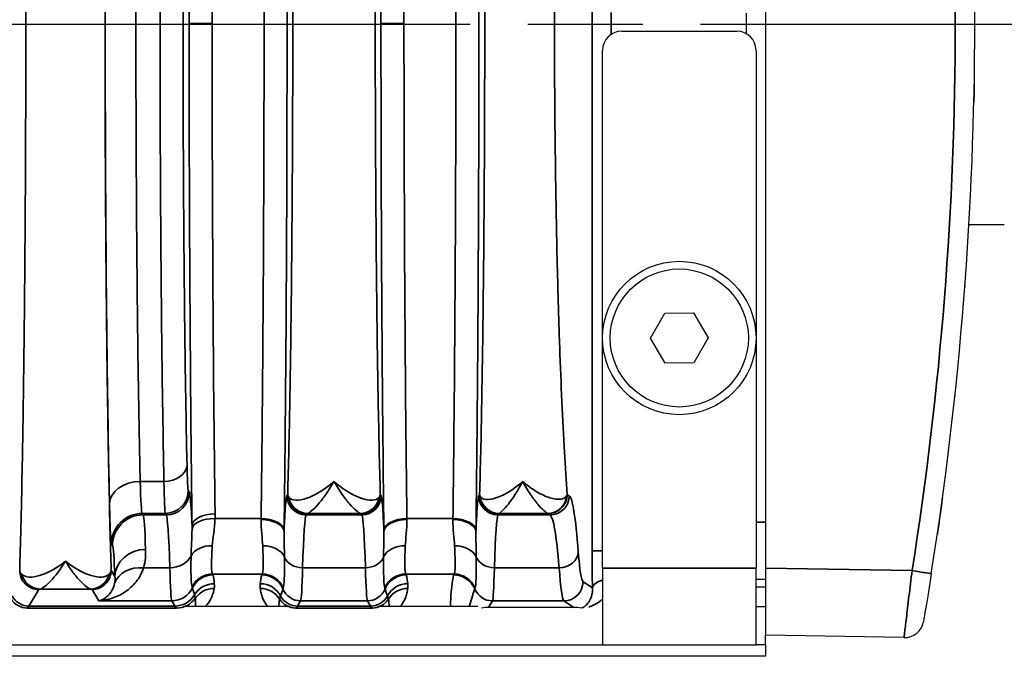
# Model space of a CAD drawing. Header units: millimetres. Extents: x 399 to 6233, y -1870 to 1602.
# Tile 272 of 656: x 3795 to 3821, y 463 to 480. Entities that reach past the tile are written whole.
import ezdxf

# ---------------------------------------------------------------- set-up
doc = ezdxf.new("R2010")
doc.units = ezdxf.units.MM
doc.linetypes.add('AM_ISO08W050', pattern=[18, 12, -1.5, 3, -1.5])
for name, color, linetype, lineweight in [('AM_7', 4, 'AM_ISO08W050', 25), ('可見 (ISO)', 7, 'Continuous', 25), ('窄部可見 (ISO)', 7, 'Continuous', 35)]:
    doc.layers.add(name, color=color, linetype=linetype, lineweight=lineweight)
doc.layers.add('S40', color=7, linetype='Continuous')

# ---------------------------------------------------------------- blocks, each defined once
blk = doc.blocks.new('S40-下視-02')
at = {"layer": '可見 (ISO)'}
for p, q in [((56.5, 14.2), (56.5, -14.2)), ((56, -0.267), (56, 0.267)), ((52.75, -0.2), (55.75, -0.2)), ((52.25, -14.2), (52.25, -0.7)), ((56.25, -0.7), (56.25, -14.2)), ((62.72, -5.25), (61.799, -5.25)), ((61.719, -6.5), (61.72, -6.5)), ((61.72, -6.5), (61.72, -6.482)), ((53.499, -8.207), (53.869, -7.553)), ((53.869, -7.553), (54.619, -7.547)), ((54.619, -7.547), (55.001, -8.193)), ((53.881, -8.853), (53.499, -8.207)), ((55.001, -8.193), (54.631, -8.847)), ((54.631, -8.847), (53.881, -8.853)), ((49.089, -10.5), (49.089, -10.5)), ((50.5, -12.187), (50.5, -12.187)), ((52.25, -14.2), (52.25, -16.2)), ((56.25, -16.2), (56.25, -14.2)), ((56.5, -14.2), (56.5, -15.95)), ((51.142, -14.5), (51.142, -14.5)), ((56.5, -14.5), (56.25, -14.5)), ((39.48, -14.75), (39.48, -14.75)), ((39.9, -14.75), (39.9, -14.75)), ((40.991, -14.75), (40.991, -14.75)), ((44.41, -14.75), (44.41, -14.75)), ((46.09, -14.75), (46.09, -14.75)), ((49.41, -14.75), (49.41, -14.75)), ((51.163, -14.7), (51.163, -14.7)), ((56.5, -14.7), (56.25, -14.7)), ((44.05, -15.2), (41.37, -15.2)), ((49, -15.2), (46.45, -15.2)), ((51.5, -15.226), (49.277, -15.226)), ((56.25, -15.2), (56.5, -15.2)), ((60.109, -16.013), (56.5, -15.95)), ((56.5, -16.2), (56.5, -15.95)), ((-52.25, -16.2), (52.25, -16.2)), ((52.25, -16.2), (56.25, -16.2)), ((56.5, -16.2), (56.25, -16.2)), ((56.5, -16.2), (56.5, -16.5)), ((56.5, -16.5), (-56.5, -16.5))]:
    blk.add_line(p, q, dxfattribs=at)
for radius in [2, 1.8]:
    blk.add_circle((54.25, -8.2), radius, dxfattribs=at)
for centre, start, end in [((52.75, -0.7), 90, 180), ((55.75, -0.7), 0, 90), ((60.118, -15.513), 269, 350.1847)]:
    blk.add_arc(centre, 0.5, start, end, dxfattribs=at)
for centre, major_axis, ratio, start_param, end_param in [((-29.523, 0), (0, -91.486), 0.999849, 1.413344, 1.728248), ((48.778, -15.56), (0.703, 0.26), 0.296942, 0.676409, 0.994822), ((52.75, -15.56), (1.346, -0.312), 0.087373, 2.464941, 2.780905)]:
    blk.add_ellipse(centre, major_axis=major_axis, ratio=ratio, start_param=start_param, end_param=end_param, dxfattribs=at)
for points in [[(61.939, -1.392), (61.936, -1.615), (61.932, -1.836), (61.927, -2.053)], [(51.72, -15.243), (51.719, -15.243), (51.718, -15.243), (51.718, -15.243)]]:
    blk.add_open_spline(points, degree=3, dxfattribs=at)
for points, knots in [([(61.693, -6.85), (61.693, -6.851), (61.693, -6.851), (61.693, -6.852), (61.693, -6.853), (61.693, -6.857), (61.693, -6.859), (61.692, -6.868), (61.692, -6.872), (61.691, -6.876), (61.691, -6.877), (61.691, -6.877)], [0, 0, 0, 0, 0.00097656, 0.00097656, 0.00488283, 0.00488283, 0.01269545, 0.01269545, 0.04395329, 0.04395329, 0.05714808, 0.05714808, 0.05714808, 0.05714808]), ([(61.434, -9.708), (61.434, -9.708), (61.433, -9.708), (61.433, -9.709), (61.433, -9.71), (61.433, -9.712), (61.433, -9.713), (61.433, -9.715)], [0.02997514, 0.02997514, 0.02997514, 0.02997514, 0.03261946, 0.03261946, 0.04097847, 0.04097847, 0.04707143, 0.04707143, 0.04707143, 0.04707143]), ([(61.423, -9.809), (61.423, -9.809), (61.423, -9.809), (61.423, -9.81), (61.423, -9.811), (61.422, -9.813), (61.422, -9.814), (61.422, -9.815)], [0.02995296, 0.02995296, 0.02995296, 0.02995296, 0.03266965, 0.03266965, 0.04118502, 0.04118502, 0.04704465, 0.04704465, 0.04704465, 0.04704465]), ([(61.111, -12.365), (61.071, -12.654), (61.03, -12.948), (60.984, -13.26), (60.979, -13.292), (60.975, -13.324)], [0, 0, 0, 0, 0.08760995, 0.08760995, 0.09772978, 0.09772978, 0.09772978, 0.09772978]), ([(60.818, -14.345), (60.792, -14.51), (60.766, -14.673), (60.741, -14.823), (60.717, -14.973), (60.693, -15.112), (60.674, -15.228), (60.664, -15.287), (60.655, -15.34), (60.647, -15.386), (60.639, -15.431), (60.633, -15.47), (60.627, -15.502), (60.616, -15.565), (60.611, -15.598), (60.611, -15.598)], [0, 0, 0, 0, 0.000496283, 0.000496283, 0.000496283, 0.000992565, 0.000992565, 0.000992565, 0.001242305, 0.001242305, 0.001242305, 0.001488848, 0.001488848, 0.001488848, 0.00198513, 0.00198513, 0.00198513, 0.00198513])]:
    blk.add_open_spline(points, degree=3, knots=knots, dxfattribs=at)
at = {"layer": '窄部可見 (ISO)'}
for p, q in [((51.975, -13.747), (51.975, 13.747)), ((52.474, 0.283), (52.474, -0.283)), ((42.073, 0), (41.474, 0)), ((47.073, 0), (46.474, 0)), ((40.199, -11.942), (40.819, -11.942)), ((41.452, -12.174), (41.476, -12.214)), ((44.024, -12.314), (44.043, -12.283)), ((46.457, -12.283), (46.476, -12.314)), ((49.024, -12.314), (49.045, -12.279)), ((51.329, -12.278), (51.382, -12.314)), ((40.852, -12.773), (40.251, -12.773)), ((40.251, -12.773), (40.275, -12.814)), ((40.275, -12.814), (40.876, -12.814)), ((40.876, -12.814), (40.852, -12.773)), ((44.543, -12.783), (44.524, -12.814)), ((44.524, -12.814), (45.976, -12.814)), ((45.936, -12.773), (44.564, -12.773)), ((45.976, -12.814), (45.957, -12.783)), ((49.545, -12.779), (49.524, -12.814)), ((49.524, -12.814), (50.883, -12.814)), ((50.819, -12.773), (49.554, -12.773)), ((50.883, -12.814), (50.829, -12.778)), ((42.148, -12.909), (43.349, -12.909)), ((47.151, -12.909), (48.349, -12.909)), ((56.25, -13), (56.5, -13)), ((39.475, -13.613), (39.451, -13.573)), ((52.25, -13.747), (51.975, -13.747)), ((39.442, -14.26), (39.54, -14.422)), ((40.971, -14.192), (40.289, -14.192)), ((43.377, -14.355), (42.088, -14.355)), ((46.07, -14.192), (44.43, -14.192)), ((48.377, -14.355), (47.123, -14.355)), ((51.118, -14.192), (49.43, -14.192)), ((52.25, -14.2), (56.25, -14.2)), ((56.5, -14.2), (60.316, -14.267)), ((51.741, -14.555), (51.988, -14.719)), ((37.557, -14.759), (37.299, -15.19)), ((38.907, -14.747), (37.593, -14.747)), ((39.119, -15.054), (38.943, -14.759)), ((41.02, -15.054), (39.119, -15.054)), ((41.101, -15.19), (41.02, -15.054)), ((44.381, -15.054), (44.299, -15.19)), ((46.119, -15.054), (44.381, -15.054)), ((46.201, -15.19), (46.119, -15.054)), ((49.381, -15.054), (49.277, -15.226)), ((51.242, -15.054), (49.381, -15.054)), ((51.5, -15.226), (51.242, -15.054)), ((37.256, -15.241), (37.252, -15.243)), ((41.144, -15.241), (37.256, -15.241)), ((37.299, -15.19), (41.101, -15.19)), ((41.148, -15.243), (41.144, -15.241)), ((44.256, -15.241), (44.252, -15.243)), ((46.244, -15.241), (44.256, -15.241)), ((44.299, -15.19), (46.201, -15.19)), ((46.248, -15.243), (46.244, -15.241))]:
    blk.add_line(p, q, dxfattribs=at)
for centre, major_axis, ratio, start_param, end_param in [((47.61, 0), (0, 25), 0.02145, 1.028185, 1.570796), ((42.61, 0), (0, 25), 0.02145, 1.033962, 1.570796), ((42.61, 0), (0, 25), 0.02145, 1.570796, 2.107631), ((47.61, 0), (0, 25), 0.02145, 1.570796, 2.113408), ((61.495, -6.821), (0.199, -0.015), 0.994059, 0, 0.038106), ((40.819, -11.509), (0.6, 0.013), 0.722333, 4.696582, 6.252897), ((40.199, -12.52), (-0.8, -0.018), 0.722333, 4.696582, 6.252897), ((40.254, -9.774), (0, -3.002), 0.026524, 5.519892, 6.248317), ((40.852, -12.174), (0.515, 0.309), 0.999172, 4.17245, 5.742515), ((40.876, -12.214), (0.515, 0.309), 0.999172, 4.17245, 5.742515), ((44.524, -12.314), (-0.429, 0.257), 0.999172, 0.54067, 2.110736), ((45.976, -12.314), (0.429, 0.257), 0.999172, 4.17245, 5.742515), ((49.524, -12.314), (-0.429, 0.257), 0.999172, 0.54067, 2.110736), ((50.883, -12.314), (0.277, 0.416), 0.998023, 3.730274, 5.299244), ((44.564, -12.274), (0.117, -0.486), 0.989056, 4.648351, 6.04438), ((45.936, -12.274), (-0.117, -0.486), 0.989056, 0.238805, 1.634834), ((49.554, -12.274), (0.172, -0.469), 0.994895, 4.468106, 5.930072), ((50.819, -12.274), (-0.144, -0.479), 0.99273, 0.294178, 1.770458), ((40.251, -13.573), (-0.686, -0.412), 0.999172, 4.17245, 5.742515), ((40.275, -13.613), (-0.686, -0.412), 0.999172, 4.17245, 5.742515), ((40.278, -19.223), (0.008, -6.414), 0.020853, 2.604411, 3.102885), ((40.87, -20.812), (0, 8.003), 0.022512, 5.68634, 6.248297), ((42.149, -13.092), (-0.6, -0.007), 0.511389, 4.706014, 6.258813), ((44.53, -20.812), (0, 8.003), 0.022251, 0.034889, 0.596848), ((45.97, -20.812), (0, 8.003), 0.022251, 5.686337, 6.248296), ((49.53, -20.812), (0, 8.003), 0.022251, 0.034889, 0.596848), ((51.547, -12.78), (-2.002, 0), 0.034899, 6.188683, 6.262618), ((48.823, -12.781), (2.009, 0), 0.034899, 0.052053, 0.11526), ((50.867, -20.809), (0, 8), 0.055683, 5.686209, 6.248279), ((42.148, -13.219), (-0.6, 0.017), 0.516223, 4.726998, 6.223647), ((43.349, -13.219), (0.6, -0.008), 0.516344, 0.024457, 1.577318), ((43.301, -11.751), (-0.008, -2.508), 0.023353, 1.078713, 1.090795), ((43.349, -13.251), (0.6, -0.008), 0.525274, 0.024614, 1.577589), ((47.151, -13.219), (-0.6, -0.008), 0.516344, 4.705867, 6.258728), ((47.151, -13.251), (-0.6, -0.008), 0.525274, 4.705596, 6.258572), ((47.199, -11.751), (-0.008, 2.508), 0.023353, 2.050799, 2.06288), ((48.349, -13.219), (0.6, -0.008), 0.516344, 0.024457, 1.577318), ((48.301, -11.751), (-0.008, -2.509), 0.023353, 1.078708, 1.090789), ((48.349, -13.251), (0.6, -0.008), 0.525274, 0.024614, 1.577589), ((43.901, -11.829), (-0.008, -3.01), 0.019461, 1.078668, 1.090769), ((46.599, -11.829), (-0.008, 3.01), 0.019461, 2.050824, 2.062925), ((48.901, -11.829), (-0.008, -3.01), 0.019461, 1.078671, 1.090772), ((39.478, -19.382), (-0.008, 5.773), 0.02317, 5.745997, 6.244471), ((40.34, -14.422), (-0.799, -0.032), 0.886923, 4.676703, 6.237832), ((42.078, -14.068), (-0.599, 0.031), 0.751758, 4.750994, 5.926954), ((43.392, -14.069), (0.6, 0.023), 0.752166, 0.306707, 1.54183), ((47.108, -14.069), (-0.6, 0.023), 0.752166, 4.741355, 5.976479), ((48.392, -14.069), (0.6, 0.023), 0.752166, 0.306707, 1.54183), ((51.118, -13.779), (0.499, 0.038), 0.826263, 4.648767, 6.190139), ((51.736, -10.852), (-0.013, 3.705), 0.057031, 2.481299, 3.103343), ((52.06, -13.845), (-0.005, 1.79), 0.047447, 1.516063, 2.080912), ((40.971, -13.696), (0.6, 0.018), 0.826915, 4.686911, 5.861859), ((44.43, -13.779), (-0.5, 0.015), 0.826915, 0.361643, 1.596274), ((46.07, -13.779), (0.5, 0.015), 0.826915, 4.686911, 5.921542), ((49.43, -13.779), (-0.5, 0.015), 0.826915, 0.361643, 1.596274), ((37.593, -14.247), (0.093, -0.491), 0.982985, 4.763266, 6.092027), ((38.907, -14.247), (-0.093, -0.491), 0.982985, 0.191158, 1.51992), ((40.289, -14.854), (-0.77, 0.217), 0.816863, 4.938539, 6.229754), ((41.017, -10.94), (0.005, -4.117), 0.020059, 5.623101, 6.245119), ((42.088, -14.954), (-0.462, -0.383), 0.997094, 4.022529, 5.135982), ((32.029, -14.384), (10.07, 0), 0.058758, 0.009209, 0.048451), ((55.044, -14.386), (-11.679, 0), 0.058758, 6.23842, 6.27237), ((43.377, -14.954), (-0.477, 0.364), 0.997266, 4.194851, 5.363923), ((44.383, -10.94), (-0.005, -4.117), 0.020515, 0.038068, 0.660085), ((46.117, -10.94), (0.005, -4.117), 0.020515, 5.6231, 6.245118), ((47.123, -14.954), (-0.477, -0.364), 0.997266, 4.060855, 5.229927), ((35.456, -14.386), (11.679, 0), 0.058758, 0.010815, 0.044766), ((60.044, -14.386), (-11.679, 0), 0.058758, 6.238419, 6.272371), ((48.377, -14.954), (-0.477, 0.364), 0.997266, 4.194851, 5.363923), ((49.383, -10.94), (-0.005, -4.117), 0.020515, 0.038068, 0.660085), ((51.237, -10.94), (0.013, -4.117), 0.051328, 5.622938, 6.244975), ((60.325, -14.267), (0.494, -0.078), 0.002737, 4.695152, 6.283185), ((42.099, -14.977), (-0.593, -0.094), 0.998229, 4.555036, 5.673797), ((42.13, -15.205), (-0.596, -0.067), 0.99825, 4.600326, 5.631261), ((41.255, -13.717), (-0.629, 2.073), 0.310752, 4.177364, 4.295469), ((44.107, -13.867), (0.583, 1.898), 0.300773, 1.934401, 2.061197), ((43.328, -15.205), (-0.594, 0.083), 0.998238, 3.769539, 4.851199), ((43.366, -14.977), (-0.59, 0.11), 0.998212, 3.721475, 4.896388), ((47.134, -14.977), (-0.59, -0.11), 0.998212, 4.52839, 5.703303), ((47.172, -15.205), (-0.594, -0.083), 0.998238, 4.573579, 5.655239), ((46.393, -13.867), (-0.583, 1.898), 0.300773, 4.221988, 4.348784), ((48.366, -14.977), (-0.59, 0.11), 0.998212, 3.721475, 4.896388), ((51.242, -14.555), (0.277, 0.416), 0.998023, 3.730274, 5.299244), ((52.488, -14.719), (-0.5, -0.015), 0.485876, 5.193812, 6.22327), ((41.02, -14.455), (0.515, 0.309), 0.999172, 4.17245, 5.291572), ((37.389, -7.117), (4.172, -7.61), 0.009939, 0.048768, 0.091866), ((-2818.371, -17.46), (2860.258, 0.716), 0.046839, 0.013782, 0.015139), ((42.127, -15.329), (-0.591, 0.105), 0.998218, 4.888081, 5.84797), ((43.326, -15.329), (-0.595, -0.075), 0.998245, 3.58034, 4.5867), ((3171.78, -17.947), (-3128.282, 0.854), 0.045755, 6.266788, 6.268029), ((46.93, -6.929), (-3.014, -7.827), 0.001618, 6.189135, 6.234176), ((44.381, -14.555), (-0.429, 0.257), 0.999172, 0.935442, 2.110736), ((46.119, -14.555), (0.429, 0.257), 0.999172, 4.17245, 5.347743), ((43.57, -6.929), (3.014, -7.827), 0.001618, 0.049009, 0.09405), ((-3081.28, -17.947), (3128.282, 0.854), 0.045755, 0.015157, 0.016397), ((47.174, -15.329), (-0.595, 0.075), 0.998245, 4.838078, 5.844438), ((49.752, -13.935), (-1.006, -2.097), 0.194686, 5.201237, 5.44984), ((51.93, -6.929), (-3.014, -7.827), 0.001618, 6.189135, 6.234176), ((49.381, -14.555), (-0.429, 0.257), 0.999172, 0.935442, 2.110736), ((37.256, -14.741), (-0.277, 0.416), 0.999683, 1.546818, 2.553481), ((37.299, -14.69), (-0.429, 0.257), 0.999172, 1.028727, 2.110736), ((41.101, -14.59), (0.515, 0.309), 0.999172, 4.17245, 5.203713), ((41.144, -14.641), (0.333, 0.499), 0.999683, 3.729704, 4.689829), ((44.531, -14.557), (-0.641, -0.802), 0.399262, 5.585689, 5.888953), ((44.256, -14.741), (-0.277, 0.416), 0.999683, 1.546818, 2.553481), ((44.299, -14.69), (-0.429, 0.257), 0.999172, 1.028727, 2.110736), ((46.201, -14.69), (0.429, 0.257), 0.999172, 4.17245, 5.254458), ((46.244, -14.741), (0.277, 0.416), 0.999683, 3.729704, 4.736367), ((45.969, -14.557), (0.641, -0.802), 0.399262, 0.394232, 0.697496), ((37.227, 84.793), (0, -100.043), 0.020838, 0.01396, 0.034899), ((41.173, 84.793), (0, -100.043), 0.020817, 6.248286, 6.269226), ((44.227, 84.793), (0, -100.043), 0.020838, 0.01396, 0.034899), ((46.273, 84.793), (0, -100.043), 0.020838, 6.248286, 6.269226)]:
    blk.add_ellipse(centre, major_axis=major_axis, ratio=ratio, start_param=start_param, end_param=end_param, dxfattribs=at)
for points, knots in [([(37.058, -14.26), (37.068, -13.913), (37.079, -13.539), (37.089, -13.151), (37.09, -13.088), (37.092, -13.023), (37.093, -12.958), (37.104, -12.494), (37.115, -11.998), (37.125, -11.479), (37.135, -10.961), (37.144, -10.417), (37.152, -9.847), (37.16, -9.278), (37.168, -8.68), (37.175, -8.064), (37.178, -7.803), (37.181, -7.539), (37.183, -7.272), (37.187, -6.908), (37.19, -6.538), (37.193, -6.163), (37.199, -5.512), (37.203, -4.841), (37.207, -4.157), (37.214, -2.787), (37.217, -1.401), (37.217, 0), (37.217, 1.401), (37.214, 2.786), (37.207, 4.157), (37.201, 5.237), (37.193, 6.277), (37.183, 7.272), (37.181, 7.539), (37.178, 7.803), (37.175, 8.064), (37.168, 8.68), (37.16, 9.277), (37.152, 9.847), (37.144, 10.416), (37.135, 10.96), (37.125, 11.479), (37.115, 11.998), (37.104, 12.494), (37.093, 12.958), (37.092, 13.023), (37.09, 13.088), (37.089, 13.151), (37.079, 13.539), (37.068, 13.913), (37.058, 14.26)], [0.026741, 0.026741, 0.026741, 0.026741, 0.0775937, 0.0775937, 0.0775937, 0.0858987, 0.0858987, 0.0858987, 0.1450564, 0.1450564, 0.1450564, 0.2042141, 0.2042141, 0.2042141, 0.2633718, 0.2633718, 0.2633718, 0.2884178, 0.2884178, 0.2884178, 0.3225295, 0.3225295, 0.3225295, 0.3816871, 0.3816871, 0.3816871, 0.5, 0.5, 0.5, 0.6183179, 0.6183179, 0.6183179, 0.7115978, 0.7115978, 0.7115978, 0.7366333, 0.7366333, 0.7366333, 0.795791, 0.795791, 0.795791, 0.8549487, 0.8549487, 0.8549487, 0.9141064, 0.9141064, 0.9141064, 0.9224137, 0.9224137, 0.9224137, 0.9732641, 0.9732641, 0.9732641, 0.9732641]), ([(39.442, 14.26), (39.432, 13.913), (39.421, 13.539), (39.411, 13.151), (39.41, 13.088), (39.408, 13.023), (39.407, 12.958), (39.396, 12.494), (39.385, 11.998), (39.375, 11.479), (39.365, 10.961), (39.356, 10.417), (39.348, 9.847), (39.34, 9.278), (39.332, 8.68), (39.325, 8.064), (39.322, 7.803), (39.319, 7.539), (39.317, 7.272), (39.313, 6.908), (39.31, 6.538), (39.307, 6.163), (39.301, 5.512), (39.297, 4.841), (39.293, 4.157), (39.286, 2.787), (39.283, 1.401), (39.283, 0), (39.283, -1.401), (39.286, -2.786), (39.293, -4.157), (39.299, -5.237), (39.307, -6.277), (39.317, -7.272), (39.319, -7.539), (39.322, -7.803), (39.325, -8.064), (39.332, -8.68), (39.34, -9.277), (39.348, -9.847), (39.356, -10.416), (39.365, -10.96), (39.375, -11.479), (39.385, -11.998), (39.396, -12.494), (39.407, -12.958), (39.408, -13.023), (39.41, -13.088), (39.411, -13.151), (39.421, -13.539), (39.432, -13.913), (39.442, -14.26)], [0.026741, 0.026741, 0.026741, 0.026741, 0.0775937, 0.0775937, 0.0775937, 0.0858987, 0.0858987, 0.0858987, 0.1450564, 0.1450564, 0.1450564, 0.2042141, 0.2042141, 0.2042141, 0.2633718, 0.2633718, 0.2633718, 0.2884178, 0.2884178, 0.2884178, 0.3225295, 0.3225295, 0.3225295, 0.3816871, 0.3816871, 0.3816871, 0.5, 0.5, 0.5, 0.6183179, 0.6183179, 0.6183179, 0.7115978, 0.7115978, 0.7115978, 0.7366333, 0.7366333, 0.7366333, 0.795791, 0.795791, 0.795791, 0.8549487, 0.8549487, 0.8549487, 0.9141064, 0.9141064, 0.9141064, 0.9224137, 0.9224137, 0.9224137, 0.9732641, 0.9732641, 0.9732641, 0.9732641]), ([(60.316, -14.267), (61.065, -9.551), (61.441, -4.775), (61.441, 4.775), (61.065, 9.551), (60.316, 14.267)], [2.9841643, 2.9841643, 2.9841643, 2.9841643, 3.1415927, 3.1415927, 3.299021, 3.299021, 3.299021, 3.299021]), ([(41.474, 0), (41.474, 2.291), (41.48, 4.581), (41.493, 6.789), (41.506, 8.998), (41.525, 11.124), (41.549, 13.092)], [0, 0, 0, 0, 0.2684172, 0.2684172, 0.2684172, 0.5368345, 0.5368345, 0.5368345, 0.5368345]), ([(43.949, 13.219), (43.974, 11.236), (43.994, 9.091), (44.007, 6.861), (44.02, 4.63), (44.026, 2.315), (44.026, 0), (44.026, -2.315), (44.02, -4.63), (44.007, -6.861), (43.994, -9.091), (43.974, -11.236), (43.949, -13.219)], [2.598981, 2.598981, 2.598981, 2.598981, 2.870287, 2.870287, 2.870287, 3.141593, 3.141593, 3.141593, 3.412899, 3.412899, 3.412899, 3.684204, 3.684204, 3.684204, 3.684204]), ([(46.474, 0), (46.474, 2.315), (46.48, 4.63), (46.493, 6.861), (46.506, 9.091), (46.526, 11.236), (46.551, 13.219)], [0, 0, 0, 0, 0.2713059, 0.2713059, 0.2713059, 0.5426118, 0.5426118, 0.5426118, 0.5426118]), ([(48.949, 13.219), (48.974, 11.236), (48.994, 9.091), (49.007, 6.861), (49.02, 4.63), (49.026, 2.315), (49.026, 0), (49.026, -2.315), (49.02, -4.63), (49.007, -6.861), (48.994, -9.091), (48.974, -11.236), (48.949, -13.219)], [2.598981, 2.598981, 2.598981, 2.598981, 2.870287, 2.870287, 2.870287, 3.141593, 3.141593, 3.141593, 3.412899, 3.412899, 3.412899, 3.684204, 3.684204, 3.684204, 3.684204]), ([(43.349, -12.909), (43.375, -10.973), (43.394, -8.878), (43.42, -4.522), (43.427, -2.261), (43.427, 2.261), (43.42, 4.522), (43.394, 8.878), (43.375, 10.973), (43.349, 12.909)], [2.598981, 2.598981, 2.598981, 2.598981, 2.870287, 2.870287, 3.141593, 3.141593, 3.412899, 3.412899, 3.684204, 3.684204, 3.684204, 3.684204]), ([(48.349, -12.909), (48.375, -10.973), (48.394, -8.878), (48.42, -4.522), (48.427, -2.261), (48.427, 2.261), (48.42, 4.522), (48.394, 8.878), (48.375, 10.973), (48.349, 12.909)], [2.598981, 2.598981, 2.598981, 2.598981, 2.870287, 2.870287, 3.141593, 3.141593, 3.412899, 3.412899, 3.684204, 3.684204, 3.684204, 3.684204]), ([(39.399, -12.52), (39.381, -11.714), (39.365, -10.823), (39.352, -9.864), (39.338, -8.905), (39.326, -7.88), (39.316, -6.807), (39.307, -5.735), (39.299, -4.616), (39.294, -3.474), (39.289, -2.332), (39.287, -1.166), (39.287, 0), (39.287, 1.166), (39.289, 2.332), (39.294, 3.474), (39.299, 4.616), (39.307, 5.735), (39.316, 6.807), (39.326, 7.88), (39.338, 8.905), (39.352, 9.864), (39.365, 10.823), (39.381, 11.714), (39.399, 12.52)], [2.334303, 2.334303, 2.334303, 2.334303, 2.536125, 2.536125, 2.536125, 2.737948, 2.737948, 2.737948, 2.93977, 2.93977, 2.93977, 3.141593, 3.141593, 3.141593, 3.343415, 3.343415, 3.343415, 3.545238, 3.545238, 3.545238, 3.74706, 3.74706, 3.74706, 3.948882, 3.948882, 3.948882, 3.948882]), ([(44.043, -12.283), (44.053, -11.914), (44.064, -11.515), (44.073, -11.105), (44.082, -10.709), (44.09, -10.284), (44.098, -9.839), (44.107, -9.387), (44.114, -8.912), (44.121, -8.415), (44.128, -7.918), (44.134, -7.393), (44.14, -6.864), (44.143, -6.602), (44.145, -6.337), (44.148, -6.068), (44.15, -5.795), (44.153, -5.518), (44.155, -5.238), (44.159, -4.683), (44.163, -4.112), (44.166, -3.53), (44.172, -2.366), (44.175, -1.189), (44.175, 0), (44.175, 1.189), (44.172, 2.366), (44.166, 3.53), (44.161, 4.406), (44.155, 5.253), (44.148, 6.068), (44.145, 6.337), (44.143, 6.602), (44.14, 6.864), (44.134, 7.393), (44.128, 7.918), (44.121, 8.415), (44.114, 8.912), (44.107, 9.387), (44.098, 9.839), (44.09, 10.284), (44.082, 10.709), (44.073, 11.105), (44.064, 11.515), (44.053, 11.914), (44.043, 12.283)], [0.0294093, 0.0294093, 0.0294093, 0.0294093, 0.089244, 0.089244, 0.089244, 0.1470574, 0.1470574, 0.1470574, 0.2058814, 0.2058814, 0.2058814, 0.2647055, 0.2647055, 0.2647055, 0.2938656, 0.2938656, 0.2938656, 0.3235296, 0.3235296, 0.3235296, 0.3823536, 0.3823536, 0.3823536, 0.5, 0.5, 0.5, 0.6176498, 0.6176498, 0.6176498, 0.7061501, 0.7061501, 0.7061501, 0.735298, 0.735298, 0.735298, 0.794122, 0.794122, 0.794122, 0.8529461, 0.8529461, 0.8529461, 0.9107639, 0.9107639, 0.9107639, 0.9705942, 0.9705942, 0.9705942, 0.9705942]), ([(46.457, 12.283), (46.447, 11.914), (46.436, 11.515), (46.427, 11.105), (46.418, 10.709), (46.41, 10.284), (46.402, 9.839), (46.393, 9.387), (46.386, 8.912), (46.379, 8.415), (46.372, 7.918), (46.366, 7.393), (46.36, 6.864), (46.357, 6.602), (46.355, 6.337), (46.352, 6.068), (46.35, 5.795), (46.347, 5.518), (46.345, 5.238), (46.341, 4.683), (46.337, 4.112), (46.334, 3.53), (46.328, 2.366), (46.325, 1.189), (46.325, 0), (46.325, -1.189), (46.328, -2.366), (46.334, -3.53), (46.339, -4.406), (46.345, -5.253), (46.352, -6.068), (46.355, -6.337), (46.357, -6.602), (46.36, -6.864), (46.366, -7.393), (46.372, -7.918), (46.379, -8.415), (46.386, -8.912), (46.393, -9.387), (46.402, -9.839), (46.41, -10.284), (46.418, -10.709), (46.427, -11.105), (46.436, -11.515), (46.447, -11.914), (46.457, -12.283)], [0.0294093, 0.0294093, 0.0294093, 0.0294093, 0.089244, 0.089244, 0.089244, 0.1470574, 0.1470574, 0.1470574, 0.2058814, 0.2058814, 0.2058814, 0.2647055, 0.2647055, 0.2647055, 0.2938656, 0.2938656, 0.2938656, 0.3235296, 0.3235296, 0.3235296, 0.3823536, 0.3823536, 0.3823536, 0.5, 0.5, 0.5, 0.6176498, 0.6176498, 0.6176498, 0.7061501, 0.7061501, 0.7061501, 0.735298, 0.735298, 0.735298, 0.794122, 0.794122, 0.794122, 0.8529461, 0.8529461, 0.8529461, 0.9107639, 0.9107639, 0.9107639, 0.9705942, 0.9705942, 0.9705942, 0.9705942]), ([(49.045, -12.279), (49.055, -11.933), (49.065, -11.559), (49.074, -11.174), (49.084, -10.763), (49.093, -10.319), (49.101, -9.854), (49.109, -9.404), (49.117, -8.931), (49.124, -8.436), (49.131, -7.94), (49.137, -7.417), (49.143, -6.888), (49.146, -6.639), (49.148, -6.386), (49.151, -6.13), (49.158, -5.301), (49.164, -4.439), (49.169, -3.546), (49.175, -2.377), (49.178, -1.194), (49.178, 0), (49.178, 1.194), (49.175, 2.376), (49.169, 3.546), (49.164, 4.439), (49.158, 5.301), (49.151, 6.13), (49.148, 6.386), (49.146, 6.638), (49.143, 6.888), (49.137, 7.418), (49.131, 7.94), (49.124, 8.436), (49.117, 8.931), (49.109, 9.404), (49.101, 9.854), (49.093, 10.319), (49.084, 10.763), (49.074, 11.174), (49.065, 11.559), (49.055, 11.933), (49.045, 12.279)], [0.0297443, 0.0297443, 0.0297443, 0.0297443, 0.0865259, 0.0865259, 0.0865259, 0.1473087, 0.1473087, 0.1473087, 0.2060909, 0.2060909, 0.2060909, 0.2648731, 0.2648731, 0.2648731, 0.2926242, 0.2926242, 0.2926242, 0.3824374, 0.3824374, 0.3824374, 0.5, 0.5, 0.5, 0.6175662, 0.6175662, 0.6175662, 0.7073868, 0.7073868, 0.7073868, 0.7351305, 0.7351305, 0.7351305, 0.7939127, 0.7939127, 0.7939127, 0.8526949, 0.8526949, 0.8526949, 0.9134821, 0.9134821, 0.9134821, 0.9702593, 0.9702593, 0.9702593, 0.9702593]), ([(51.329, 12.278), (51.303, 11.932), (51.279, 11.558), (51.257, 11.174), (51.233, 10.763), (51.21, 10.318), (51.189, 9.853), (51.169, 9.403), (51.15, 8.931), (51.132, 8.435), (51.115, 7.94), (51.099, 7.417), (51.084, 6.888), (51.078, 6.638), (51.071, 6.386), (51.065, 6.13), (51.046, 5.301), (51.031, 4.439), (51.019, 3.545), (51.004, 2.377), (50.997, 1.194), (50.997, 0), (50.997, -1.194), (51.004, -2.376), (51.019, -3.545), (51.031, -4.439), (51.046, -5.301), (51.065, -6.13), (51.071, -6.385), (51.078, -6.638), (51.084, -6.888), (51.099, -7.417), (51.115, -7.94), (51.132, -8.435), (51.15, -8.931), (51.169, -9.403), (51.189, -9.853), (51.21, -10.318), (51.233, -10.763), (51.257, -11.174), (51.279, -11.558), (51.303, -11.932), (51.329, -12.278)], [0.0297097, 0.0297097, 0.0297097, 0.0297097, 0.0864602, 0.0864602, 0.0864602, 0.1472827, 0.1472827, 0.1472827, 0.2060692, 0.2060692, 0.2060692, 0.2648557, 0.2648557, 0.2648557, 0.2925923, 0.2925923, 0.2925923, 0.3824288, 0.3824288, 0.3824288, 0.5, 0.5, 0.5, 0.6175748, 0.6175748, 0.6175748, 0.7074188, 0.7074188, 0.7074188, 0.7351479, 0.7351479, 0.7351479, 0.7939344, 0.7939344, 0.7939344, 0.8527209, 0.8527209, 0.8527209, 0.9135479, 0.9135479, 0.9135479, 0.9702939, 0.9702939, 0.9702939, 0.9702939]), ([(40.199, 11.942), (40.181, 11.173), (40.165, 10.323), (40.137, 8.494), (40.126, 7.516), (40.106, 5.47), (40.099, 4.403), (40.089, 2.224), (40.087, 1.112), (40.087, -1.112), (40.089, -2.224), (40.099, -4.403), (40.106, -5.47), (40.126, -7.516), (40.137, -8.494), (40.165, -10.323), (40.181, -11.173), (40.199, -11.942)], [2.334303, 2.334303, 2.334303, 2.334303, 2.536125, 2.536125, 2.737948, 2.737948, 2.93977, 2.93977, 3.141593, 3.141593, 3.343415, 3.343415, 3.545238, 3.545238, 3.74706, 3.74706, 3.948882, 3.948882, 3.948882, 3.948882]), ([(40.819, -11.942), (40.803, -11.173), (40.788, -10.323), (40.775, -9.409), (40.762, -8.494), (40.751, -7.516), (40.743, -6.493), (40.734, -5.47), (40.727, -4.403), (40.723, -3.314), (40.718, -2.224), (40.716, -1.112), (40.716, 0), (40.716, 1.112), (40.718, 2.224), (40.723, 3.314), (40.727, 4.403), (40.734, 5.47), (40.743, 6.493), (40.751, 7.516), (40.762, 8.494), (40.775, 9.409), (40.788, 10.323), (40.803, 11.173), (40.819, 11.942)], [2.334303, 2.334303, 2.334303, 2.334303, 2.536125, 2.536125, 2.536125, 2.737948, 2.737948, 2.737948, 2.93977, 2.93977, 2.93977, 3.141593, 3.141593, 3.141593, 3.343415, 3.343415, 3.343415, 3.545238, 3.545238, 3.545238, 3.74706, 3.74706, 3.74706, 3.948882, 3.948882, 3.948882, 3.948882]), ([(41.419, 11.509), (41.402, 10.768), (41.388, 9.949), (41.362, 8.186), (41.351, 7.243), (41.334, 5.272), (41.327, 4.244), (41.318, 2.144), (41.316, 1.072), (41.316, -1.072), (41.318, -2.144), (41.327, -4.244), (41.334, -5.272), (41.351, -7.243), (41.362, -8.186), (41.388, -9.949), (41.402, -10.768), (41.419, -11.509)], [2.334303, 2.334303, 2.334303, 2.334303, 2.536125, 2.536125, 2.737948, 2.737948, 2.93977, 2.93977, 3.141593, 3.141593, 3.343415, 3.343415, 3.545238, 3.545238, 3.74706, 3.74706, 3.948882, 3.948882, 3.948882, 3.948882]), ([(41.549, -13.092), (41.525, -11.124), (41.506, -8.998), (41.493, -6.789), (41.48, -4.581), (41.474, -2.291), (41.474, 0)], [5.7463508, 5.7463508, 5.7463508, 5.7463508, 6.0147681, 6.0147681, 6.0147681, 6.2831853, 6.2831853, 6.2831853, 6.2831853]), ([(46.551, -13.219), (46.526, -11.236), (46.506, -9.091), (46.493, -6.861), (46.48, -4.63), (46.474, -2.315), (46.474, 0)], [5.7405735, 5.7405735, 5.7405735, 5.7405735, 6.0118794, 6.0118794, 6.0118794, 6.2831853, 6.2831853, 6.2831853, 6.2831853]), ([(41.419, -11.509), (41.423, -11.711), (41.428, -11.873), (41.44, -12.1), (41.446, -12.164), (41.452, -12.174)], [3.9488824, 3.9488824, 3.9488824, 3.9488824, 4.3131824, 4.3131824, 4.6774824, 4.6774824, 4.6774824, 4.6774824]), ([(44.077, -12.358), (44.15, -12.447), (44.327, -12.452), (44.538, -12.379), (44.749, -12.307), (45, -12.157), (45.25, -11.942)], [0, 0, 0, 0, 0.00119489, 0.00119489, 0.00119489, 0.002389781, 0.002389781, 0.002389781, 0.002389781]), ([(45.25, -11.942), (45.179, -12.066), (45.107, -12.178), (45.038, -12.277), (44.97, -12.374), (44.904, -12.458), (44.844, -12.528), (44.782, -12.6), (44.724, -12.658), (44.676, -12.7), (44.627, -12.742), (44.587, -12.767), (44.564, -12.773)], [-0.000011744, -0.000011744, -0.000011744, -0.000011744, 0.000565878, 0.000565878, 0.000565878, 0.001135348, 0.001135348, 0.001135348, 0.001714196, 0.001714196, 0.001714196, 0.002298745, 0.002298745, 0.002298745, 0.002298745]), ([(45.25, -11.942), (45.313, -11.996), (45.375, -12.046), (45.437, -12.091), (45.499, -12.136), (45.56, -12.178), (45.62, -12.214), (45.737, -12.285), (45.847, -12.339), (45.951, -12.375), (45.954, -12.377), (45.958, -12.378), (45.961, -12.379), (46.064, -12.415), (46.158, -12.432), (46.236, -12.43), (46.239, -12.43), (46.242, -12.43), (46.244, -12.43), (46.324, -12.426), (46.387, -12.403), (46.423, -12.358)], [-0.00001134, -0.00001134, -0.00001134, -0.00001134, 0.00028763, 0.00028763, 0.00028763, 0.0005866, 0.0005866, 0.0005866, 0.001165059, 0.001165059, 0.001165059, 0.001184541, 0.001184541, 0.001184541, 0.001762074, 0.001762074, 0.001762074, 0.001782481, 0.001782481, 0.001782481, 0.002380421, 0.002380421, 0.002380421, 0.002380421]), ([(45.936, -12.773), (45.913, -12.767), (45.874, -12.742), (45.826, -12.701), (45.778, -12.66), (45.721, -12.603), (45.659, -12.531), (45.597, -12.46), (45.531, -12.376), (45.462, -12.277), (45.393, -12.178), (45.321, -12.065), (45.25, -11.942)], [0, 0, 0, 0, 0.000572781, 0.000572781, 0.000572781, 0.001145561, 0.001145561, 0.001145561, 0.001718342, 0.001718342, 0.001718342, 0.002291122, 0.002291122, 0.002291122, 0.002291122]), ([(49.059, -12.326), (49.083, -12.375), (49.137, -12.404), (49.209, -12.412), (49.281, -12.419), (49.372, -12.405), (49.472, -12.372), (49.673, -12.306), (49.921, -12.158), (50.166, -11.942)], [0, 0, 0, 0, 0.00059497, 0.00059497, 0.00059497, 0.001189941, 0.001189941, 0.001189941, 0.002379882, 0.002379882, 0.002379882, 0.002379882]), ([(50.166, -11.942), (50.036, -12.189), (49.905, -12.388), (49.794, -12.529), (49.738, -12.601), (49.686, -12.659), (49.644, -12.7), (49.602, -12.742), (49.569, -12.767), (49.554, -12.773)], [-0.000011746, -0.000011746, -0.000011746, -0.000011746, 0.001125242, 0.001125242, 0.001125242, 0.001698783, 0.001698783, 0.001698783, 0.002277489, 0.002277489, 0.002277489, 0.002277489]), ([(50.166, -11.942), (50.292, -12.049), (50.417, -12.139), (50.659, -12.281), (50.773, -12.334), (50.983, -12.4), (51.078, -12.413), (51.229, -12.397), (51.286, -12.368), (51.313, -12.319)], [-0.000011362, -0.000011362, -0.000011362, -0.000011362, 0.000587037, 0.000587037, 0.001185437, 0.001185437, 0.001783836, 0.001783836, 0.002382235, 0.002382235, 0.002382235, 0.002382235]), ([(50.819, -12.773), (50.8, -12.767), (50.764, -12.742), (50.719, -12.701), (50.674, -12.66), (50.619, -12.603), (50.56, -12.532), (50.501, -12.461), (50.437, -12.376), (50.37, -12.277), (50.303, -12.178), (50.234, -12.065), (50.166, -11.942)], [0, 0, 0, 0, 0.000570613, 0.000570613, 0.000570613, 0.001141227, 0.001141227, 0.001141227, 0.00171184, 0.00171184, 0.00171184, 0.002282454, 0.002282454, 0.002282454, 0.002282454]), ([(41.476, -12.214), (41.493, -12.242), (41.509, -12.384), (41.525, -12.634), (41.534, -12.761), (41.541, -12.915), (41.549, -13.092)], [1.6057029, 1.6057029, 1.6057029, 1.6057029, 1.8865079, 1.8865079, 1.8865079, 2.0280663, 2.0280663, 2.0280663, 2.0280663]), ([(43.949, -13.251), (43.957, -13.046), (43.966, -12.87), (43.975, -12.729), (43.991, -12.481), (44.008, -12.341), (44.024, -12.314)], [1.0953922, 1.0953922, 1.0953922, 1.0953922, 1.2550802, 1.2550802, 1.2550802, 1.5358897, 1.5358897, 1.5358897, 1.5358897]), ([(44.043, -12.283), (44.043, -12.283), (44.043, -12.286), (44.043, -12.287), (44.044, -12.289), (44.044, -12.29), (44.044, -12.292), (44.045, -12.295), (44.045, -12.298), (44.046, -12.301), (44.048, -12.308), (44.05, -12.314), (44.053, -12.32), (44.058, -12.333), (44.066, -12.346), (44.077, -12.358)], [-0.00000006, -0.00000006, -0.00000006, -0.00000006, 0.0000185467, 0.0000185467, 0.0000185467, 0.0000394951, 0.0000394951, 0.0000394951, 0.0000814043, 0.0000814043, 0.0000814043, 0.0001653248, 0.0001653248, 0.0001653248, 0.0003340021, 0.0003340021, 0.0003340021, 0.0003340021]), ([(44.543, -12.783), (44.412, -12.782), (44.282, -12.729), (44.189, -12.636), (44.097, -12.544), (44.043, -12.414), (44.043, -12.283)], [0, 0, 0, 0, 0.5, 0.5, 0.5, 1, 1, 1, 1]), ([(45.957, -12.783), (46.088, -12.782), (46.218, -12.729), (46.311, -12.636), (46.403, -12.544), (46.457, -12.414), (46.457, -12.283)], [0, 0, 0, 0, 0.5, 0.5, 0.5, 1, 1, 1, 1]), ([(46.476, -12.314), (46.492, -12.341), (46.509, -12.481), (46.525, -12.729), (46.534, -12.87), (46.543, -13.046), (46.551, -13.251)], [1.6057029, 1.6057029, 1.6057029, 1.6057029, 1.8865124, 1.8865124, 1.8865124, 2.0462004, 2.0462004, 2.0462004, 2.0462004]), ([(48.949, -13.251), (48.957, -13.046), (48.966, -12.87), (48.975, -12.729), (48.991, -12.481), (49.008, -12.341), (49.024, -12.314)], [1.0953922, 1.0953922, 1.0953922, 1.0953922, 1.2550802, 1.2550802, 1.2550802, 1.5358897, 1.5358897, 1.5358897, 1.5358897]), ([(49.045, -12.279), (49.045, -12.279), (49.045, -12.279), (49.045, -12.279), (49.045, -12.279), (49.045, -12.281), (49.045, -12.282), (49.046, -12.283), (49.046, -12.284), (49.046, -12.285), (49.046, -12.287), (49.046, -12.289), (49.047, -12.291), (49.047, -12.295), (49.048, -12.299), (49.05, -12.302), (49.052, -12.31), (49.055, -12.318), (49.059, -12.326)], [-0.00000006, -0.00000006, -0.00000006, -0.00000006, 0.0000007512, 0.0000007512, 0.0000007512, 0.0000109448, 0.0000109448, 0.0000109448, 0.0000230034, 0.0000230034, 0.0000230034, 0.0000471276, 0.0000471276, 0.0000471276, 0.0000954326, 0.0000954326, 0.0000954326, 0.0001925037, 0.0001925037, 0.0001925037, 0.0001925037]), ([(49.545, -12.779), (49.414, -12.778), (49.284, -12.725), (49.192, -12.632), (49.099, -12.54), (49.045, -12.41), (49.045, -12.279)], [0, 0, 0, 0, 0.5, 0.5, 0.5, 1, 1, 1, 1]), ([(50.829, -12.778), (50.96, -12.778), (51.09, -12.724), (51.182, -12.631), (51.274, -12.539), (51.328, -12.409), (51.329, -12.278)], [0, 0, 0, 0, 0.5, 0.5, 0.5, 1, 1, 1, 1]), ([(51.313, -12.319), (51.321, -12.305), (51.326, -12.292), (51.329, -12.278), (51.329, -12.278), (51.329, -12.278)], [0, 0, 0, 0, 0.0001650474, 0.0001650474, 0.0001651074, 0.0001651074, 0.0001651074, 0.0001651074]), ([(51.382, -12.314), (51.424, -12.342), (51.465, -12.482), (51.545, -12.977), (51.583, -13.331), (51.617, -13.779)], [1.6057029, 1.6057029, 1.6057029, 1.6057029, 1.8867378, 1.8867378, 2.1677727, 2.1677727, 2.1677727, 2.1677727]), ([(39.451, -13.573), (39.442, -13.557), (39.432, -13.456), (39.423, -13.276), (39.414, -13.097), (39.406, -12.84), (39.399, -12.52)], [1.6057029, 1.6057029, 1.6057029, 1.6057029, 1.9700029, 1.9700029, 1.9700029, 2.3343029, 2.3343029, 2.3343029, 2.3343029]), ([(43.392, -13.617), (43.387, -13.518), (43.377, -13.412), (43.366, -13.299), (43.356, -13.185), (43.347, -13.065), (43.349, -12.936)], [0, 0, 0, 0, 0.000446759, 0.000446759, 0.000446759, 0.000893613, 0.000893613, 0.000893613, 0.000893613]), ([(47.151, -12.936), (47.153, -13.065), (47.144, -13.185), (47.134, -13.299), (47.123, -13.412), (47.113, -13.518), (47.108, -13.617)], [0, 0, 0, 0, 0.000446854, 0.000446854, 0.000446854, 0.000893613, 0.000893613, 0.000893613, 0.000893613]), ([(48.392, -13.617), (48.387, -13.518), (48.377, -13.412), (48.366, -13.299), (48.356, -13.185), (48.347, -13.065), (48.349, -12.936)], [0, 0, 0, 0, 0.000446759, 0.000446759, 0.000446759, 0.000893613, 0.000893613, 0.000893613, 0.000893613]), ([(43.949, -13.251), (43.946, -13.364), (43.949, -13.473), (43.952, -13.579), (43.955, -13.692), (43.958, -13.802), (43.958, -13.911)], [0.000000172, 0.000000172, 0.000000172, 0.000000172, 0.000500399, 0.000500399, 0.000500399, 0.001035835, 0.001035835, 0.001035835, 0.001035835]), ([(46.542, -13.911), (46.542, -13.802), (46.545, -13.692), (46.548, -13.579), (46.551, -13.473), (46.554, -13.364), (46.551, -13.251)], [0, 0, 0, 0, 0.000535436, 0.000535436, 0.000535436, 0.001035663, 0.001035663, 0.001035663, 0.001035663]), ([(48.949, -13.251), (48.946, -13.364), (48.949, -13.473), (48.952, -13.579), (48.955, -13.692), (48.958, -13.802), (48.958, -13.911)], [0.000000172, 0.000000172, 0.000000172, 0.000000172, 0.000500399, 0.000500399, 0.000500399, 0.001035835, 0.001035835, 0.001035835, 0.001035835]), ([(42.078, -13.617), (42.065, -13.833), (42.056, -14.011), (42.057, -14.26), (42.068, -14.336), (42.088, -14.355)], [0.000931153, 0.000931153, 0.000931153, 0.000931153, 0.001928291, 0.001928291, 0.002925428, 0.002925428, 0.002925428, 0.002925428]), ([(43.377, -14.355), (43.395, -14.335), (43.405, -14.262), (43.407, -14.136), (43.409, -14.01), (43.402, -13.837), (43.392, -13.617)], [0, 0, 0, 0, 0.000987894, 0.000987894, 0.000987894, 0.001975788, 0.001975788, 0.001975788, 0.001975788]), ([(47.108, -13.617), (47.098, -13.837), (47.091, -14.011), (47.093, -14.137), (47.095, -14.263), (47.105, -14.335), (47.123, -14.355)], [0, 0, 0, 0, 0.000987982, 0.000987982, 0.000987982, 0.001975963, 0.001975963, 0.001975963, 0.001975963]), ([(48.377, -14.355), (48.395, -14.335), (48.405, -14.262), (48.407, -14.136), (48.409, -14.01), (48.402, -13.837), (48.392, -13.617)], [0, 0, 0, 0, 0.000987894, 0.000987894, 0.000987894, 0.001975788, 0.001975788, 0.001975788, 0.001975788]), ([(37.116, -14.364), (37.16, -14.405), (37.225, -14.428), (37.304, -14.433), (37.383, -14.438), (37.477, -14.425), (37.578, -14.395), (37.779, -14.335), (38.015, -14.206), (38.25, -14.018)], [0, 0, 0, 0, 0.000558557, 0.000558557, 0.000558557, 0.001117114, 0.001117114, 0.001117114, 0.002234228, 0.002234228, 0.002234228, 0.002234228]), ([(38.25, -14.018), (38.117, -14.236), (37.985, -14.409), (37.81, -14.597), (37.754, -14.647), (37.66, -14.719), (37.621, -14.74), (37.593, -14.747)], [-0.000011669, -0.000011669, -0.000011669, -0.000011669, 0.001066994, 0.001066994, 0.001606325, 0.001606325, 0.002145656, 0.002145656, 0.002145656, 0.002145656]), ([(38.25, -14.018), (38.485, -14.206), (38.718, -14.334), (38.921, -14.395), (39.125, -14.455), (39.296, -14.446), (39.384, -14.364)], [-0.000011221, -0.000011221, -0.000011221, -0.000011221, 0.001104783, 0.001104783, 0.001104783, 0.002220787, 0.002220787, 0.002220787, 0.002220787]), ([(38.907, -14.747), (38.879, -14.74), (38.84, -14.719), (38.793, -14.683), (38.746, -14.647), (38.69, -14.597), (38.632, -14.534), (38.573, -14.472), (38.511, -14.398), (38.447, -14.312), (38.383, -14.226), (38.316, -14.126), (38.25, -14.018)], [0, 0, 0, 0, 0.000534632, 0.000534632, 0.000534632, 0.001069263, 0.001069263, 0.001069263, 0.001603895, 0.001603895, 0.001603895, 0.002138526, 0.002138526, 0.002138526, 0.002138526]), ([(41.55, -14.691), (41.536, -14.659), (41.528, -14.572), (41.524, -14.437), (41.52, -14.3), (41.521, -14.111), (41.524, -13.882)], [0, 0, 0, 0, 0.001126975, 0.001126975, 0.001126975, 0.002257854, 0.002257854, 0.002257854, 0.002257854]), ([(43.958, -13.911), (43.959, -14.142), (43.959, -14.326), (43.954, -14.464), (43.95, -14.601), (43.941, -14.688), (43.928, -14.721)], [0, 0, 0, 0, 0.001125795, 0.001125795, 0.001125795, 0.00225159, 0.00225159, 0.00225159, 0.00225159]), ([(46.572, -14.721), (46.559, -14.688), (46.551, -14.602), (46.541, -14.327), (46.541, -14.142), (46.542, -13.911)], [0, 0, 0, 0, 0.001138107, 0.001138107, 0.002276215, 0.002276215, 0.002276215, 0.002276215]), ([(48.958, -13.911), (48.959, -14.142), (48.959, -14.326), (48.954, -14.464), (48.95, -14.601), (48.941, -14.688), (48.928, -14.721)], [0, 0, 0, 0, 0.001125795, 0.001125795, 0.001125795, 0.00225159, 0.00225159, 0.00225159, 0.00225159]), ([(37.058, -14.26), (37.058, -14.26), (37.058, -14.264), (37.058, -14.266), (37.059, -14.268), (37.059, -14.27), (37.059, -14.272), (37.06, -14.276), (37.061, -14.281), (37.063, -14.285), (37.065, -14.294), (37.069, -14.303), (37.074, -14.311), (37.084, -14.329), (37.098, -14.346), (37.116, -14.364)], [-0.00000006, -0.00000006, -0.00000006, -0.00000006, 0.0000256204, 0.0000256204, 0.0000256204, 0.000054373, 0.000054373, 0.000054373, 0.0001119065, 0.0001119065, 0.0001119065, 0.0002272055, 0.0002272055, 0.0002272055, 0.0004597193, 0.0004597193, 0.0004597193, 0.0004597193]), ([(37.557, -14.759), (37.427, -14.759), (37.297, -14.705), (37.204, -14.613), (37.112, -14.52), (37.058, -14.39), (37.058, -14.26)], [0, 0, 0, 0, 0.5, 0.5, 0.5, 1, 1, 1, 1]), ([(38.943, -14.759), (39.073, -14.759), (39.203, -14.705), (39.296, -14.613), (39.388, -14.52), (39.442, -14.39), (39.442, -14.26)], [0, 0, 0, 0, 0.5, 0.5, 0.5, 1, 1, 1, 1]), ([(40.289, -14.192), (40.243, -14.333), (40.174, -14.454), (40.091, -14.557), (40.008, -14.662), (39.909, -14.75), (39.805, -14.82), (39.7, -14.892), (39.587, -14.946), (39.471, -14.985), (39.357, -15.023), (39.238, -15.046), (39.119, -15.054)], [0, 0, 0, 0, 0.000755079, 0.000755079, 0.000755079, 0.001517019, 0.001517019, 0.001517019, 0.002289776, 0.002289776, 0.002289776, 0.003053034, 0.003053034, 0.003053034, 0.003053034]), ([(60.109, -16.013), (60.109, -16.013), (60.11, -16.002), (60.112, -15.979), (60.114, -15.957), (60.118, -15.923), (60.123, -15.879), (60.128, -15.835), (60.134, -15.782), (60.142, -15.718), (60.15, -15.655), (60.158, -15.581), (60.168, -15.5), (60.188, -15.339), (60.211, -15.145), (60.236, -14.935), (60.261, -14.726), (60.289, -14.497), (60.316, -14.267)], [0, 0, 0, 0, 0.000342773, 0.000342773, 0.000342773, 0.000685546, 0.000685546, 0.000685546, 0.001028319, 0.001028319, 0.001028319, 0.001371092, 0.001371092, 0.001371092, 0.002056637, 0.002056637, 0.002056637, 0.002742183, 0.002742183, 0.002742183, 0.002742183]), ([(39.119, -15.054), (39.203, -15.036), (39.287, -14.992), (39.361, -14.919), (39.361, -14.918), (39.362, -14.917), (39.363, -14.916), (39.4, -14.88), (39.434, -14.835), (39.463, -14.783), (39.492, -14.731), (39.515, -14.673), (39.53, -14.604)], [-0.000015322, -0.000015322, -0.000015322, -0.000015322, 0.001547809, 0.001547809, 0.001547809, 0.001566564, 0.001566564, 0.001566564, 0.002347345, 0.002347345, 0.002347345, 0.00311094, 0.00311094, 0.00311094, 0.00311094]), ([(48.291, -15.2), (48.289, -15.123), (48.29, -15.042), (48.294, -14.957), (48.303, -14.778), (48.328, -14.582), (48.366, -14.378)], [3.9522624, 3.9522624, 3.9522624, 3.9522624, 4.0696423, 4.0696423, 4.0696423, 4.3163862, 4.3163862, 4.3163862, 4.3163862]), ([(42.127, -14.73), (42.123, -14.752), (42.119, -14.774), (42.114, -14.795), (42.109, -14.816), (42.103, -14.837), (42.097, -14.857), (42.084, -14.899), (42.068, -14.94), (42.05, -14.98), (42.013, -15.061), (41.963, -15.135), (41.902, -15.196), (41.901, -15.197), (41.899, -15.199), (41.898, -15.2)], [2.1824074, 2.1824074, 2.1824074, 2.1824074, 2.2367975, 2.2367975, 2.2367975, 2.2916359, 2.2916359, 2.2916359, 2.402879, 2.402879, 2.402879, 2.6334858, 2.6334858, 2.6334858, 2.6382347, 2.6382347, 2.6382347, 2.6382347]), ([(43.529, -15.2), (43.527, -15.198), (43.525, -15.196), (43.523, -15.194), (43.467, -15.132), (43.422, -15.058), (43.39, -14.978), (43.374, -14.939), (43.361, -14.899), (43.35, -14.858), (43.345, -14.838), (43.341, -14.818), (43.337, -14.796), (43.333, -14.775), (43.329, -14.753), (43.326, -14.73)], [3.6627085, 3.6627085, 3.6627085, 3.6627085, 3.6706773, 3.6706773, 3.6706773, 3.9118795, 3.9118795, 3.9118795, 4.0298953, 4.0298953, 4.0298953, 4.0886311, 4.0886311, 4.0886311, 4.1473165, 4.1473165, 4.1473165, 4.1473165]), ([(47.174, -14.73), (47.171, -14.753), (47.167, -14.775), (47.163, -14.796), (47.159, -14.818), (47.155, -14.838), (47.15, -14.858), (47.139, -14.899), (47.126, -14.939), (47.11, -14.978), (47.078, -15.058), (47.033, -15.132), (46.977, -15.194), (46.975, -15.196), (46.973, -15.198), (46.971, -15.2)], [2.1358688, 2.1358688, 2.1358688, 2.1358688, 2.1945542, 2.1945542, 2.1945542, 2.25329, 2.25329, 2.25329, 2.3713058, 2.3713058, 2.3713058, 2.612508, 2.612508, 2.612508, 2.6204768, 2.6204768, 2.6204768, 2.6204768]), ([(51.718, -15.243), (51.718, -15.242), (51.719, -15.242), (51.72, -15.241), (51.72, -15.241), (51.721, -15.241), (51.722, -15.24), (51.732, -15.233), (51.744, -15.226), (51.758, -15.216), (51.771, -15.207), (51.785, -15.196), (51.799, -15.184), (51.802, -15.181), (51.806, -15.177), (51.81, -15.174), (51.823, -15.162), (51.836, -15.148), (51.849, -15.133), (51.853, -15.13), (51.856, -15.126), (51.859, -15.122), (51.862, -15.118), (51.865, -15.115), (51.868, -15.111), (51.87, -15.108), (51.872, -15.106), (51.874, -15.104), (51.878, -15.098), (51.883, -15.091), (51.888, -15.085), (51.914, -15.046), (51.939, -15.001), (51.958, -14.945), (51.959, -14.942), (51.96, -14.939), (51.961, -14.935), (51.98, -14.875), (51.993, -14.806), (51.988, -14.719)], [0, 0, 0, 0, 0.000012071, 0.000012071, 0.000012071, 0.000023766, 0.000023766, 0.000023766, 0.000205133, 0.000205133, 0.000205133, 0.000386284, 0.000386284, 0.000386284, 0.000434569, 0.000434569, 0.000434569, 0.000603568, 0.000603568, 0.000603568, 0.000645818, 0.000645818, 0.000645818, 0.00068593, 0.00068593, 0.00068593, 0.000709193, 0.000709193, 0.000709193, 0.000772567, 0.000772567, 0.000772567, 0.001138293, 0.001138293, 0.001138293, 0.001158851, 0.001158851, 0.001158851, 0.001545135, 0.001545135, 0.001545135, 0.001545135]), ([(41.636, -14.985), (41.634, -14.97), (41.63, -14.954), (41.626, -14.937), (41.623, -14.925), (41.619, -14.912), (41.615, -14.898)], [0, 0, 0, 0, 0.00120001, 0.00120001, 0.00120001, 0.00208952, 0.00208952, 0.00208952, 0.00208952]), ([(41.632, -15.2), (41.637, -15.181), (41.64, -15.16), (41.642, -15.139), (41.644, -15.115), (41.644, -15.09), (41.643, -15.064), (41.643, -15.051), (41.642, -15.038), (41.641, -15.025), (41.639, -15.012), (41.638, -14.999), (41.636, -14.985)], [3.7831909, 3.7831909, 3.7831909, 3.7831909, 3.8799624, 3.8799624, 3.8799624, 3.9913262, 3.9913262, 3.9913262, 4.0462634, 4.0462634, 4.0462634, 4.1007779, 4.1007779, 4.1007779, 4.1007779]), ([(43.858, -14.924), (43.853, -14.939), (43.848, -14.954), (43.844, -14.967), (43.84, -14.982), (43.836, -14.996), (43.833, -15.008)], [0, 0, 0, 0, 0.001000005, 0.001000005, 0.001000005, 0.002089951, 0.002089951, 0.002089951, 0.002089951]), ([(46.667, -15.008), (46.664, -14.997), (46.661, -14.984), (46.657, -14.971), (46.653, -14.956), (46.648, -14.941), (46.642, -14.924)], [0, 0, 0, 0, 0.001000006, 0.001000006, 0.001000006, 0.00208995, 0.00208995, 0.00208995, 0.00208995]), ([(52.25, -15.008), (52.236, -15.02), (52.222, -15.032), (52.208, -15.044), (52.131, -15.107), (52.048, -15.154), (51.969, -15.188), (51.967, -15.189), (51.965, -15.189), (51.963, -15.19), (51.939, -15.2), (51.916, -15.209), (51.895, -15.217)], [0.0007788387, 0.0007788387, 0.0007788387, 0.0007788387, 0.0008591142, 0.0008591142, 0.0008591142, 0.0012950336, 0.0012950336, 0.0012950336, 0.0013059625, 0.0013059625, 0.0013059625, 0.0014354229, 0.0014354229, 0.0014354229, 0.0014354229])]:
    blk.add_open_spline(points, degree=3, knots=knots, dxfattribs=at)
for points in [[(40.852, -12.773), (40.84, -12.749), (40.827, -12.435), (40.819, -11.942)], [(46.423, -12.358), (46.444, -12.333), (46.455, -12.308), (46.457, -12.283)], [(42.149, -12.785), (42.149, -12.827), (42.149, -12.868), (42.148, -12.909)], [(44.564, -12.773), (44.551, -12.776), (44.545, -12.779), (44.543, -12.783)], [(45.957, -12.783), (45.955, -12.779), (45.949, -12.776), (45.936, -12.773)], [(42.148, -12.909), (42.139, -13.177), (42.091, -13.411), (42.078, -13.617)], [(41.524, -13.882), (41.527, -13.663), (41.548, -13.435), (41.55, -13.184)], [(41.55, -13.184), (41.55, -13.153), (41.55, -13.123), (41.549, -13.092)], [(40.34, -13.712), (40.345, -13.857), (40.334, -14.017), (40.289, -14.192)], [(39.384, -14.364), (39.42, -14.329), (39.439, -14.295), (39.442, -14.26)], [(39.53, -14.604), (39.544, -14.536), (39.545, -14.476), (39.54, -14.422)], [(42.13, -14.606), (42.135, -14.647), (42.135, -14.689), (42.127, -14.73)], [(43.326, -14.73), (43.321, -14.689), (43.323, -14.648), (43.328, -14.606)], [(47.172, -14.606), (47.177, -14.648), (47.179, -14.689), (47.174, -14.73)], [(37.593, -14.747), (37.571, -14.751), (37.56, -14.755), (37.557, -14.759)], [(38.943, -14.759), (38.94, -14.755), (38.929, -14.751), (38.907, -14.747)]]:
    blk.add_open_spline(points, degree=3, dxfattribs=at)

msp = doc.modelspace()

# ---------------------------------------------------------------- linework, layer by layer
at = {"layer": 'AM_7'}
msp.add_line((3686.618, 479.646), (3888.812, 479.62), dxfattribs=at)

# ---------------------------------------------------------------- block references
at = {"layer": 'S40'}
msp.add_blockref('S40-下視-02', (3757.818, 479.646), dxfattribs=at)

doc.saveas('drawing.dxf')
